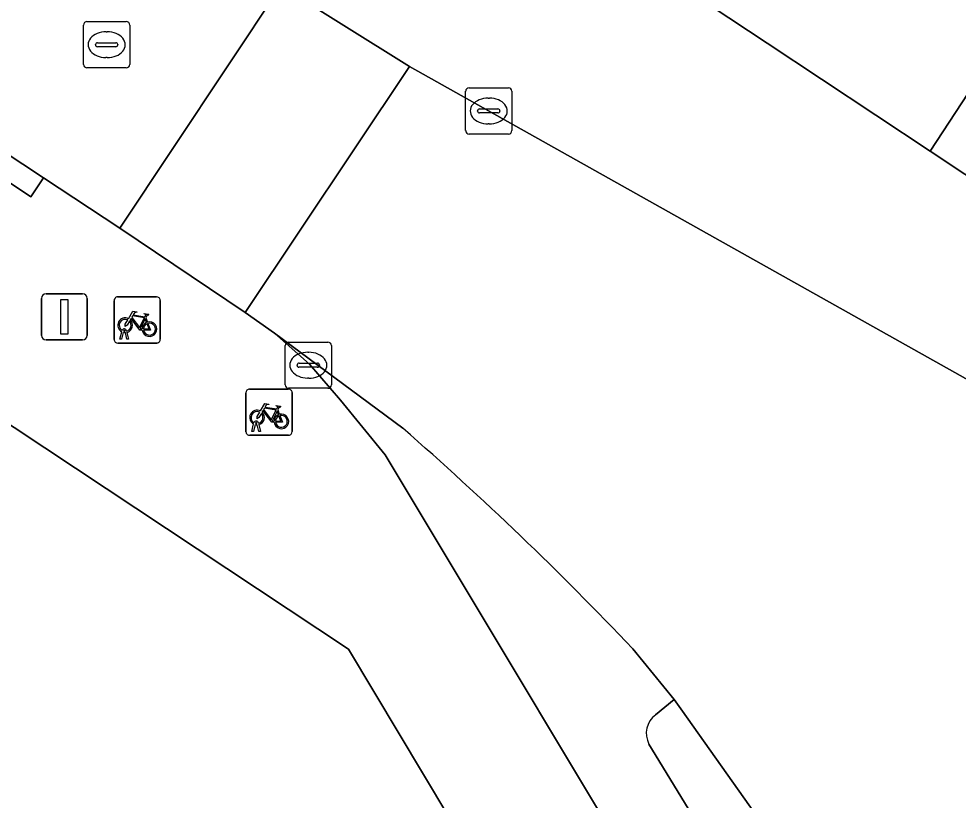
# Model space of a CAD drawing. Extents: x 159279 to 160377, y 384531 to 385888.
# Drawn here: x 160221.49 to 160241.84, y 384722.23 to 384739.16 of the extents above; entities that cross this region are included whole.
import ezdxf

# ---------------------------------------------------------------- set-up
doc = ezdxf.new("R2010")
doc.units = 0
for name, color, linetype in [('IMGEO_Fietsenrek', 7, 'Continuous'), ('IMGEO_Fietspad_open', 7, 'Continuous'), ('IMGEO_Kolk', 7, 'Continuous'), ('IMGEO_Lichtmast', 7, 'Continuous'), ('IMGEO_Pand', 7, 'Continuous'), ('IMGEO_Rijbaan_lokaal_open', 7, 'Continuous'), ('IMGEO_Rioolput', 7, 'Continuous'), ('IMGEO_Verkeerseiland_open', 7, 'Continuous'), ('IMGEO_Voetpad_open', 7, 'Continuous')]:
    doc.layers.add(name, color=color, linetype=linetype)

msp = doc.modelspace()

# ---------------------------------------------------------------- linework, layer by layer
at = {"layer": 'IMGEO_Fietsenrek'}
for p, q in [((160223.55, 384732.206), (160223.55, 384733.047)), ((160223.55, 384733.047), (160223.55, 384732.206)), ((160223.625, 384733.131), (160224.466, 384733.131)), ((160224.466, 384733.131), (160223.625, 384733.131)), ((160224.55, 384733.056), (160224.55, 384732.215)), ((160224.55, 384732.215), (160224.55, 384733.056)), ((160224.237, 384732.68), (160224.273, 384732.585)), ((160223.677, 384732.215), (160223.716, 384732.375)), ((160223.746, 384732.363), (160223.711, 384732.215)), ((160223.788, 384732.387), (160223.787, 384732.391)), ((160223.829, 384732.215), (160223.795, 384732.357)), ((160223.819, 384732.398), (160223.82, 384732.391)), ((160223.827, 384732.361), (160223.862, 384732.215)), ((160223.711, 384732.215), (160223.677, 384732.215)), ((160223.862, 384732.215), (160223.829, 384732.215)), ((160224.475, 384732.131), (160223.634, 384732.131)), ((160223.634, 384732.131), (160224.475, 384732.131)), ((160226.407, 384730.208), (160226.407, 384731.049)), ((160226.407, 384731.049), (160226.407, 384730.208)), ((160226.482, 384731.133), (160227.323, 384731.133)), ((160227.323, 384731.133), (160226.482, 384731.133)), ((160227.407, 384731.058), (160227.407, 384730.217)), ((160227.407, 384730.217), (160227.407, 384731.058)), ((160227.094, 384730.682), (160227.13, 384730.587)), ((160226.534, 384730.217), (160226.573, 384730.377)), ((160226.603, 384730.365), (160226.568, 384730.217)), ((160226.645, 384730.389), (160226.644, 384730.393)), ((160226.686, 384730.217), (160226.652, 384730.359)), ((160226.676, 384730.4), (160226.677, 384730.393)), ((160226.684, 384730.363), (160226.719, 384730.217)), ((160227.332, 384730.133), (160226.491, 384730.133)), ((160226.491, 384730.133), (160227.332, 384730.133)), ((160226.568, 384730.217), (160226.534, 384730.217)), ((160226.719, 384730.217), (160226.686, 384730.217))]:
    msp.add_line(p, q, dxfattribs=at)
for points in [[(160223.863, 384732.657), (160223.958, 384732.821), (160224.044, 384732.807), (160224.046, 384732.798), (160223.99, 384732.787), (160223.963, 384732.742), (160224.219, 384732.701)], [(160224.219, 384732.701), (160224.244, 384732.75), (160224.238, 384732.754), (160224.215, 384732.758), (160224.203, 384732.765), (160224.202, 384732.768), (160224.204, 384732.773), (160224.299, 384732.758), (160224.301, 384732.748), (160224.291, 384732.735), (160224.279, 384732.729), (160224.265, 384732.735), (160224.237, 384732.68)], [(160223.884, 384732.605), (160223.832, 384732.515), (160223.792, 384732.49), (160223.793, 384732.537), (160223.848, 384732.631)], [(160224.159, 384732.413), (160224.109, 384732.413), (160223.918, 384732.664), (160223.899, 384732.632)], [(160224.206, 384732.676), (160223.949, 384732.717), (160223.932, 384732.688), (160224.099, 384732.468), (160224.206, 384732.676)], [(160224.254, 384732.578), (160224.224, 384732.655), (160224.115, 384732.437), (160224.158, 384732.437)], [(160224.188, 384732.437), (160224.308, 384732.436), (160224.264, 384732.55)], [(160224.284, 384732.557), (160224.339, 384732.412), (160224.189, 384732.412)], [(160226.72, 384730.659), (160226.815, 384730.823), (160226.901, 384730.809), (160226.903, 384730.8), (160226.847, 384730.789), (160226.82, 384730.744), (160227.076, 384730.703)], [(160227.076, 384730.703), (160227.101, 384730.752), (160227.095, 384730.756), (160227.072, 384730.76), (160227.06, 384730.767), (160227.059, 384730.77), (160227.061, 384730.775), (160227.156, 384730.76), (160227.158, 384730.75), (160227.148, 384730.737), (160227.136, 384730.731), (160227.122, 384730.737), (160227.094, 384730.682)], [(160226.741, 384730.607), (160226.689, 384730.517), (160226.649, 384730.492), (160226.65, 384730.539), (160226.705, 384730.633)], [(160227.016, 384730.415), (160226.966, 384730.415), (160226.775, 384730.666), (160226.756, 384730.634)], [(160227.063, 384730.678), (160226.806, 384730.719), (160226.789, 384730.69), (160226.956, 384730.47), (160227.063, 384730.678)], [(160227.111, 384730.58), (160227.081, 384730.657), (160226.972, 384730.439), (160227.015, 384730.439)], [(160227.045, 384730.439), (160227.165, 384730.438), (160227.121, 384730.552)], [(160227.141, 384730.559), (160227.196, 384730.414), (160227.046, 384730.414)]]:
    msp.add_lwpolyline(points, dxfattribs=at)
for centre, radius, start, end in [((160223.628, 384733.053), 0.0779, 92.4484, 184.2845), ((160223.628, 384733.053), 0.0779, 92.4484, 184.2845), ((160224.472, 384733.053), 0.0779, 2.4484, 94.2845), ((160224.472, 384733.053), 0.0779, 2.4484, 94.2845), ((160223.79, 384732.516), 0.159, 62.6766, 242.1369), ((160223.79, 384732.516), 0.129, 63.3192, 238.903), ((160223.79, 384732.516), 0.129, 283.6043, 43.4302), ((160223.79, 384732.516), 0.159, 283.5766, 46.6042), ((160224.317, 384732.432), 0.159, 113.3408, 178.3217), ((160224.317, 384732.432), 0.159, 187.0065, 105.7708), ((160224.317, 384732.432), 0.129, 188.6715, 104.5883), ((160223.77, 384732.387), 0.0499, 12.8025, 158.6934), ((160223.79, 384732.516), 0.159, 253.9967, 271.7867), ((160223.77, 384732.387), 0.0174, 12.8025, 163.4502), ((160223.79, 384732.516), 0.129, 253.415, 269.0204), ((160224.317, 384732.432), 0.129, 113.923, 177.9556), ((160223.628, 384732.209), 0.0779, 182.4484, 274.2845), ((160223.628, 384732.209), 0.0779, 182.4484, 274.2845), ((160224.472, 384732.209), 0.0779, 272.4484, 4.2845), ((160224.472, 384732.209), 0.0779, 272.4484, 4.2845), ((160226.485, 384731.055), 0.0779, 92.4484, 184.2845), ((160226.485, 384731.055), 0.0779, 92.4484, 184.2845), ((160227.329, 384731.055), 0.0779, 2.4484, 94.2845), ((160227.329, 384731.055), 0.0779, 2.4484, 94.2845), ((160226.647, 384730.518), 0.159, 62.6766, 242.1369), ((160226.647, 384730.518), 0.129, 63.3192, 238.903), ((160226.647, 384730.518), 0.129, 283.6043, 43.4302), ((160226.647, 384730.518), 0.159, 283.5766, 46.6042), ((160227.174, 384730.434), 0.159, 113.3408, 178.3217), ((160227.174, 384730.434), 0.159, 187.0065, 105.7708), ((160227.174, 384730.434), 0.129, 113.923, 177.9556), ((160227.174, 384730.434), 0.129, 188.6715, 104.5883), ((160226.627, 384730.389), 0.0499, 12.8025, 158.6934), ((160226.647, 384730.518), 0.159, 253.9967, 271.7867), ((160226.627, 384730.389), 0.0174, 12.8025, 163.4502), ((160226.647, 384730.518), 0.129, 253.415, 269.0204), ((160226.485, 384730.211), 0.0779, 182.4484, 274.2845), ((160226.485, 384730.211), 0.0779, 182.4484, 274.2845), ((160227.329, 384730.211), 0.0779, 272.4484, 4.2845), ((160227.329, 384730.211), 0.0779, 272.4484, 4.2845)]:
    msp.add_arc(centre, radius, start, end, dxfattribs=at)
at = {"layer": 'IMGEO_Fietspad_open'}
for points in [[(160229.807, 384730.284), (160227.023, 384732.344), (160227.785, 384731.671), (160228.452, 384730.894), (160229.424, 384729.709), (160236.063, 384718.646), (160236.271, 384718.265), (160236.446, 384717.868), (160237.973, 384718.798), (160235.138, 384723.44)], [(160235.283, 384724.079), (160235.686, 384724.407), (160234.789, 384725.506)]]:
    msp.add_lwpolyline(points, dxfattribs=at)
for centre, radius, start, end in [((160182.04, 384675.492), 72.69, 43.47589, 48.91891), ((160235.582, 384723.675), 0.502, 126.4814, 207.9488)]:
    msp.add_arc(centre, radius, start, end, dxfattribs=at)
at = {"layer": 'IMGEO_Kolk'}
for p, q in [((160231.242, 384737.659), (160232.094, 384737.659)), ((160231.167, 384736.733), (160231.167, 384737.585)), ((160232.168, 384737.585), (160232.168, 384736.733)), ((160231.655, 384737.439), (160231.68, 384737.439)), ((160231.426, 384737.153), (160231.426, 384737.165)), ((160231.864, 384737.116), (160231.466, 384737.116)), ((160231.469, 384737.202), (160231.867, 384737.202)), ((160231.91, 384737.165), (160231.91, 384737.153)), ((160231.678, 384736.879), (160231.653, 384736.879)), ((160232.094, 384736.659), (160231.242, 384736.659)), ((160227.257, 384731.225), (160227.257, 384732.077)), ((160227.332, 384732.151), (160228.184, 384732.151)), ((160228.258, 384732.077), (160228.258, 384731.225)), ((160227.745, 384731.931), (160227.77, 384731.931)), ((160227.516, 384731.645), (160227.516, 384731.657)), ((160227.954, 384731.608), (160227.556, 384731.608)), ((160227.559, 384731.694), (160227.957, 384731.694)), ((160228, 384731.657), (160228, 384731.645)), ((160227.768, 384731.371), (160227.743, 384731.371)), ((160228.184, 384731.151), (160227.332, 384731.151))]:
    msp.add_line(p, q, dxfattribs=at)
for points in [[(160231.242, 384737.659), (160232.094, 384737.659)], [(160231.167, 384736.733), (160231.167, 384737.585)], [(160232.168, 384737.585), (160232.168, 384736.733)], [(160232.094, 384736.659), (160231.242, 384736.659)], [(160227.257, 384731.225), (160227.257, 384732.077)], [(160227.332, 384732.151), (160228.184, 384732.151)], [(160228.258, 384732.077), (160228.258, 384731.225)], [(160228.184, 384731.151), (160227.332, 384731.151)]]:
    msp.add_lwpolyline(points, dxfattribs=at)
for centre, radius, start, end in [((160231.244, 384737.583), 0.0765, 91.552, 178.448), ((160231.244, 384737.583), 0.0765, 91.552, 178.448), ((160232.092, 384737.583), 0.0765, 1.552, 88.448), ((160232.092, 384737.583), 0.0765, 1.552, 88.448), ((160231.466, 384737.162), 0.0403, 85.8775, 175.7526), ((160231.463, 384737.152), 0.0366, 178.938, 274.7102), ((160231.867, 384737.159), 0.043, 264.8664, 352.4533), ((160231.871, 384737.164), 0.0386, 1.7309, 96.639), ((160231.244, 384736.735), 0.0765, 181.552, 268.448), ((160231.244, 384736.735), 0.0765, 181.552, 268.448), ((160232.092, 384736.735), 0.0765, 271.552, 358.448), ((160232.092, 384736.735), 0.0765, 271.552, 358.448), ((160227.334, 384732.075), 0.0765, 91.552, 178.448), ((160227.334, 384732.075), 0.0765, 91.552, 178.448), ((160228.182, 384732.075), 0.0765, 1.552, 88.448), ((160228.182, 384732.075), 0.0765, 1.552, 88.448), ((160227.556, 384731.654), 0.0403, 85.8775, 175.7526), ((160227.553, 384731.644), 0.0366, 178.938, 274.7102), ((160227.957, 384731.651), 0.043, 264.8664, 352.4533), ((160227.961, 384731.656), 0.0386, 1.7309, 96.639), ((160227.334, 384731.227), 0.0765, 181.552, 268.448), ((160227.334, 384731.227), 0.0765, 181.552, 268.448), ((160228.182, 384731.227), 0.0765, 271.552, 358.448), ((160228.182, 384731.227), 0.0765, 271.552, 358.448)]:
    msp.add_arc(centre, radius, start, end, dxfattribs=at)
for centre, major_axis, ratio, start_param, end_param in [((160231.654, 384737.159), (-0.387, 0.002), 0.722429, 4.712389, 7.853982), ((160231.679, 384737.159), (-0.39, 0.002), 0.717154, 1.570796, 4.712389), ((160227.744, 384731.651), (-0.387, 0.002), 0.722429, 4.712389, 7.853982), ((160227.769, 384731.651), (-0.39, 0.002), 0.717154, 1.570796, 4.712389)]:
    msp.add_ellipse(centre, major_axis=major_axis, ratio=ratio, start_param=start_param, end_param=end_param, dxfattribs=at)
at = {"layer": 'IMGEO_Lichtmast'}
for p, q in [((160222.077, 384733.197), (160222.867, 384733.197)), ((160222.867, 384733.197), (160222.077, 384733.197)), ((160221.977, 384732.297), (160221.977, 384733.097)), ((160221.977, 384733.097), (160221.977, 384732.297)), ((160222.967, 384733.097), (160222.967, 384732.297)), ((160222.967, 384732.297), (160222.967, 384733.097)), ((160222.867, 384732.197), (160222.077, 384732.197)), ((160222.077, 384732.197), (160222.867, 384732.197))]:
    msp.add_line(p, q, dxfattribs=at)
msp.add_lwpolyline([(160222.397, 384733.072), (160222.547, 384733.072), (160222.547, 384732.322), (160222.397, 384732.322), (160222.397, 384733.072)], dxfattribs=at)
for centre, start, end in [((160222.077, 384733.097), 90, 180), ((160222.077, 384733.097), 90, 180), ((160222.867, 384733.097), 0, 90), ((160222.867, 384733.097), 360, 90), ((160222.077, 384732.297), 180, 270), ((160222.077, 384732.297), 180, 270), ((160222.867, 384732.297), 270, 0), ((160222.867, 384732.297), 270, 0)]:
    msp.add_arc(centre, 0.1, start, end, dxfattribs=at)
at = {"layer": 'IMGEO_Pand'}
for points in [[(160245.568, 384744.264), (160243.779, 384745.449), (160246.563, 384749.654), (160244.186, 384751.228), (160243.381, 384750), (160236.464, 384739.441), (160237.697, 384738.629), (160241.229, 384736.289), (160246.185, 384743.855)], [(160254.213, 384746.329), (160251.716, 384747.982), (160248.852, 384743.656), (160246.901, 384744.948), (160246.185, 384743.855), (160241.229, 384736.289), (160245.697, 384733.328)], [(160228.626, 384725.496), (160216.131, 384733.782), (160213.797, 384730.264), (160212.868, 384728.868), (160216.684, 384726.333), (160219.016, 384723.887), (160218.71, 384723.595), (160221.291, 384719.283), (160226.536, 384710.521), (160233.711, 384714.815), (160234.053, 384716.435)]]:
    msp.add_lwpolyline(points, close=True, dxfattribs=at)
at = {"layer": 'IMGEO_Rijbaan_lokaal_open'}
for points in [[(160183.098, 384768.61), (160182.854, 384768.784), (160180.342, 384770.834), (160166.078, 384780.228), (160165.811, 384780.403), (160160.467, 384783.865), (160159.267, 384784.621), (160155.947, 384779.473), (160186.713, 384759.19), (160188.455, 384758.048), (160192.41, 384755.413), (160218.675, 384737.923), (160218.882, 384737.786), (160222.024, 384735.711), (160223.677, 384734.62), (160227.166, 384739.867), (160224.626, 384741.495), (160215.609, 384747.263), (160214.533, 384747.969), (160211.437, 384750), (160202.471, 384755.882), (160197.002, 384759.475)], [(160227.166, 384739.867), (160223.677, 384734.62), (160226.388, 384732.791), (160229.949, 384738.119)]]:
    msp.add_lwpolyline(points, close=True, dxfattribs=at)
for points in [[(160247.916, 384725.914), (160249.088, 384727.385), (160229.949, 384738.119), (160226.388, 384732.791), (160227.023, 384732.344), (160229.807, 384730.284)], [(160234.789, 384725.506), (160235.686, 384724.407), (160235.865, 384724.154), (160238.861, 384719.922), (160239.269, 384719.29), (160239.349, 384719.165), (160240.902, 384716.738), (160240.941, 384716.641), (160241.309, 384715.727)]]:
    msp.add_lwpolyline(points, dxfattribs=at)
msp.add_arc((160182.04, 384675.492), 72.69, 43.47589, 48.91891, dxfattribs=at)
at = {"layer": 'IMGEO_Rioolput'}
for p, q in [((160222.963, 384739.095), (160223.815, 384739.095)), ((160222.888, 384738.169), (160222.888, 384739.021)), ((160223.376, 384738.875), (160223.401, 384738.875)), ((160223.889, 384739.021), (160223.889, 384738.169)), ((160223.147, 384738.589), (160223.147, 384738.601)), ((160223.585, 384738.552), (160223.187, 384738.552)), ((160223.19, 384738.638), (160223.588, 384738.638)), ((160223.631, 384738.601), (160223.631, 384738.589)), ((160223.399, 384738.315), (160223.374, 384738.315)), ((160223.815, 384738.095), (160222.963, 384738.095))]:
    msp.add_line(p, q, dxfattribs=at)
for points in [[(160222.963, 384739.095), (160223.815, 384739.095)], [(160222.888, 384738.169), (160222.888, 384739.021)], [(160223.889, 384739.021), (160223.889, 384738.169)], [(160223.815, 384738.095), (160222.963, 384738.095)]]:
    msp.add_lwpolyline(points, dxfattribs=at)
for centre, radius, start, end in [((160222.965, 384739.019), 0.0765, 91.552, 178.448), ((160222.965, 384739.019), 0.0765, 91.552, 178.448), ((160223.813, 384739.019), 0.0765, 1.552, 88.448), ((160223.813, 384739.019), 0.0765, 1.552, 88.448), ((160223.187, 384738.598), 0.0403, 85.8775, 175.7526), ((160223.184, 384738.588), 0.0366, 178.938, 274.7102), ((160223.588, 384738.595), 0.043, 264.8664, 352.4533), ((160223.592, 384738.6), 0.0386, 1.7309, 96.639), ((160222.965, 384738.171), 0.0765, 181.552, 268.448), ((160222.965, 384738.171), 0.0765, 181.552, 268.448), ((160223.813, 384738.171), 0.0765, 271.552, 358.448), ((160223.813, 384738.171), 0.0765, 271.552, 358.448)]:
    msp.add_arc(centre, radius, start, end, dxfattribs=at)
for centre, major_axis, ratio, start_param, end_param in [((160223.375, 384738.595), (-0.387, 0.002), 0.722429, 4.712389, 7.853982), ((160223.4, 384738.595), (-0.39, 0.002), 0.717154, 1.570796, 4.712389)]:
    msp.add_ellipse(centre, major_axis=major_axis, ratio=ratio, start_param=start_param, end_param=end_param, dxfattribs=at)
at = {"layer": 'IMGEO_Verkeerseiland_open'}
for points in [[(160235.865, 384724.154), (160235.686, 384724.407), (160235.283, 384724.079)], [(160235.138, 384723.44), (160237.973, 384718.798), (160238.121, 384718.555), (160238.241, 384718.632), (160239.269, 384719.29), (160238.861, 384719.922), (160235.865, 384724.154)]]:
    msp.add_lwpolyline(points, dxfattribs=at)
msp.add_arc((160235.582, 384723.675), 0.502, 126.4814, 207.9488, dxfattribs=at)
at = {"layer": 'IMGEO_Voetpad_open'}
for points in [[(160227.166, 384739.867), (160229.949, 384738.119), (160249.088, 384727.385), (160256.26, 384723.85), (160259.631, 384725.192), (160257.202, 384725.506), (160249.841, 384730.457), (160249.573, 384730.637), (160249.603, 384730.74), (160245.697, 384733.328), (160241.229, 384736.289), (160237.697, 384738.629), (160236.464, 384739.441)], [(160216.131, 384733.782), (160228.626, 384725.496), (160234.053, 384716.435), (160236.446, 384717.868), (160236.271, 384718.265), (160236.063, 384718.646), (160229.424, 384729.709), (160228.452, 384730.894), (160227.785, 384731.671), (160227.023, 384732.344), (160226.388, 384732.791), (160223.677, 384734.62), (160222.024, 384735.711), (160221.746, 384735.296), (160218.617, 384737.39)]]:
    msp.add_lwpolyline(points, dxfattribs=at)
msp.add_lwpolyline([(160218.882, 384737.786), (160218.617, 384737.39), (160221.746, 384735.296), (160222.024, 384735.711)], close=True, dxfattribs=at)

doc.saveas('drawing.dxf')
